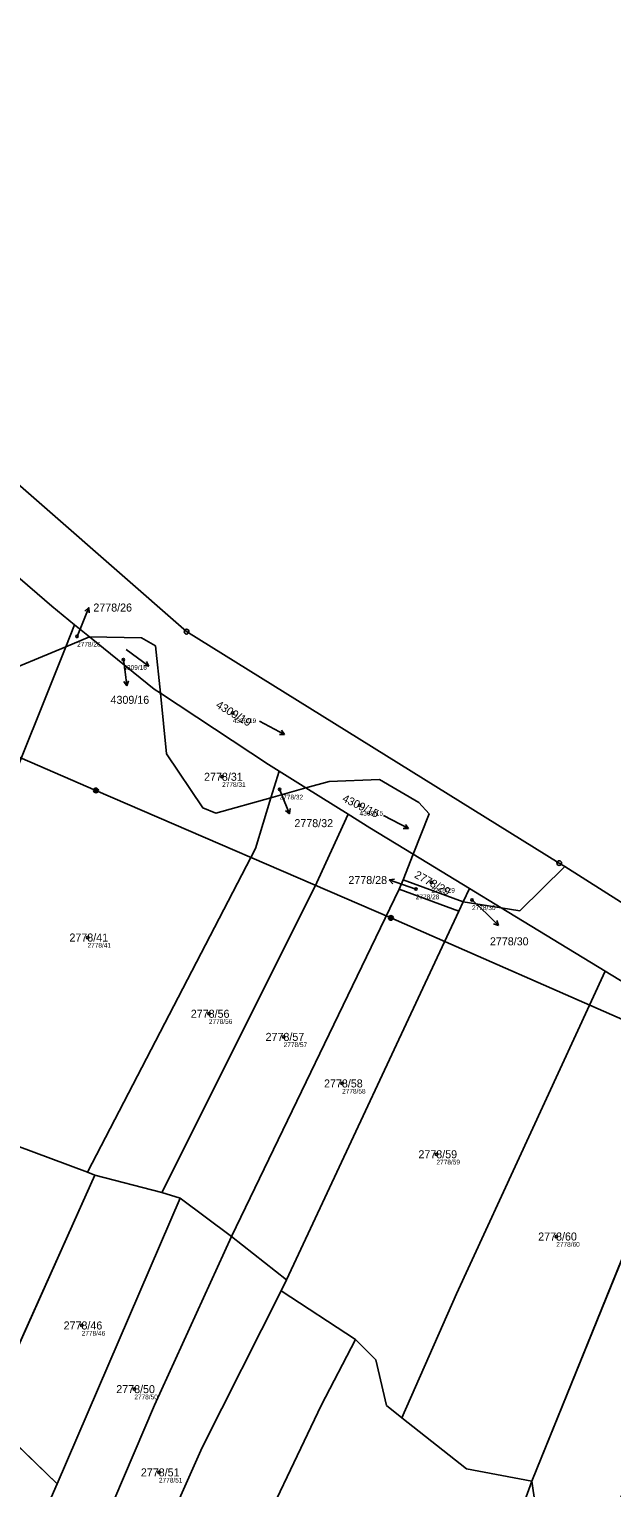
# Model space of a CAD drawing. Extents: x -739214 to -733252, y -1147612 to -1142842.
# Drawn here: x -737931.6 to -737807.7, y -1143875.8 to -1143566 of the extents above; entities that cross this region are included whole.
import ezdxf

# ---------------------------------------------------------------- set-up
doc = ezdxf.new("R2010")
doc.units = 0
for name, color, linetype in [('Definiční body', 7, 'Continuous'), ('Hranice parcel', 7, 'Continuous'), ('Parcelní čísla', 7, 'Continuous'), ('Polygon ku', 7, 'Continuous'), ('Polygon parcely', 7, 'Continuous'), ('Pop  PČ popisy', 7, 'Continuous'), ('Poz předměty', 7, 'Continuous'), ('Značky bodu BP', 7, 'Continuous'), ('Značky kultur', 7, 'Continuous')]:
    doc.layers.add(name, color=color, linetype=linetype)

msp = doc.modelspace()

# ---------------------------------------------------------------- linework, layer by layer
at = {"layer": 'Definiční body'}
for centre in [(-737921.38, -1143694.98), (-737911.54, -1143699.9), (-737888.3, -1143711.2), (-737890.55, -1143724.77), (-737878.34, -1143727.42), (-737861.34, -1143730.85), (-737846.08, -1143747.21), (-737849.38, -1143748.62), (-737837.44, -1143750.93), (-737919.16, -1143758.91), (-737893.37, -1143775.1), (-737877.47, -1143780.01), (-737865.05, -1143789.9), (-737844.99, -1143804.94), (-737819.53, -1143822.41), (-737920.4, -1143841.3), (-737909.21, -1143854.82), (-737903.98, -1143872.5)]:
    msp.add_circle(centre, 0.25, dxfattribs=at)
at = {"layer": 'Hranice parcel'}
for p, q in [((-737921.92, -1143692.48), (-737923.79, -1143697.15)), ((-737918.73, -1143695.05), (-737921.92, -1143692.48)), ((-737923.79, -1143697.15), (-737918.73, -1143695.05)), ((-737880.19, -1143729.22), (-737878.46, -1143723.58)), ((-737872.74, -1143727.14), (-737878.46, -1143723.58)), ((-737880.19, -1143729.22), (-737872.74, -1143727.14)), ((-737863.75, -1143732.74), (-737872.74, -1143727.14)), ((-737849.93, -1143741.23), (-737852.07, -1143746.67)), ((-737838, -1143748.5), (-737849.93, -1143741.23)), ((-737817.74, -1143743.85), (-737818.91, -1143743.11)), ((-737852.07, -1143746.67), (-737852.91, -1143748.61)), ((-737839.33, -1143751.32), (-737852.07, -1143746.67)), ((-737888.59, -1143822.42), (-737852.91, -1143748.61)), ((-737852.91, -1143748.61), (-737840.25, -1143753.29)), ((-737839.33, -1143751.32), (-737838, -1143748.5)), ((-737831.22, -1143752.63), (-737838, -1143748.5)), ((-737876.84, -1143831.64), (-737840.25, -1143753.29)), ((-737840.25, -1143753.29), (-737839.33, -1143751.32)), ((-737839.33, -1143751.32), (-737831.22, -1143752.63)), ((-737809.12, -1143766.09), (-737831.22, -1143752.63)), ((-737824.71, -1143874.38), (-737787.4, -1143782.35)), ((-737938.43, -1143801.56), (-737919.19, -1143808.77)), ((-737917.58, -1143809.38), (-737919.19, -1143808.77)), ((-737940.58, -1143860.49), (-737917.58, -1143809.38)), ((-737903.39, -1143813.03), (-737917.58, -1143809.38)), ((-737925.61, -1143874.9), (-737899.44, -1143814.25)), ((-737899.44, -1143814.25), (-737903.39, -1143813.03)), ((-737888.59, -1143822.42), (-737899.44, -1143814.25)), ((-737876.84, -1143831.64), (-737888.59, -1143822.42)), ((-737878.01, -1143833.96), (-737876.84, -1143831.64)), ((-737862.19, -1143844.31), (-737878.01, -1143833.96)), ((-737940.58, -1143860.49), (-737925.61, -1143874.9)), ((-737928.65, -1143881.88), (-737925.61, -1143874.9)), ((-737824.71, -1143874.38), (-737823.99, -1143879.23))]:
    msp.add_line(p, q, dxfattribs=at)
for points in [[(-737818.91, -1143743.11), (-737898.12, -1143693.95), (-737958.01, -1143641.61)], [(-737921.92, -1143692.48), (-737926.76, -1143688.57), (-737941.85, -1143675.6)], [(-737950.77, -1143690.45), (-737950.98, -1143697.05), (-737953.05, -1143698.48), (-737948.62, -1143701.34), (-737939.22, -1143703.53), (-737923.79, -1143697.15)], [(-737960.73, -1143788.45), (-737951.92, -1143767.16), (-737923.79, -1143697.15)], [(-737903.68, -1143707), (-737904.97, -1143706.15), (-737918.73, -1143695.05)], [(-737903.68, -1143707), (-737904.71, -1143696.99), (-737907.72, -1143695.27), (-737918.73, -1143695.05)], [(-737878.46, -1143723.58), (-737880.71, -1143722.18), (-737903.68, -1143707)], [(-737903.68, -1143707), (-737902.35, -1143719.93), (-737894.68, -1143731.36), (-737891.89, -1143732.49), (-737880.19, -1143729.22)], [(-737849.93, -1143741.23), (-737846.56, -1143732.67), (-737848.74, -1143730.22), (-737857.11, -1143725.34), (-737867.83, -1143725.77), (-737872.74, -1143727.14)], [(-737919.19, -1143808.77), (-737883.49, -1143740), (-737880.19, -1143729.22)], [(-737903.39, -1143813.03), (-737870.87, -1143748.16), (-737863.75, -1143732.74)], [(-737849.93, -1143741.23), (-737859.15, -1143735.61), (-737863.75, -1143732.74)], [(-737831.22, -1143752.63), (-737827.28, -1143753.26), (-737817.74, -1143743.85)], [(-737786.26, -1143764.66), (-737793.25, -1143759.3), (-737817.74, -1143743.85)], [(-737852.35, -1143860.88), (-737840.75, -1143834.61), (-737809.12, -1143766.09)], [(-737787.4, -1143782.35), (-737802.04, -1143770.4), (-737809.12, -1143766.09)], [(-737917.87, -1143888.6), (-737904.92, -1143858.24), (-737888.59, -1143822.42)], [(-737925.17, -1143950.47), (-737909.51, -1143903.41), (-737904.88, -1143890.88), (-737899.63, -1143878.03), (-737894.77, -1143867.18), (-737878.01, -1143833.96)], [(-737912.83, -1143972.23), (-737902.5, -1143935.95), (-737894.98, -1143915.17), (-737885.46, -1143891.69), (-737869.47, -1143858.28), (-737862.19, -1143844.31)], [(-737852.35, -1143860.88), (-737855.62, -1143858.29), (-737857.88, -1143848.6), (-737862.19, -1143844.31)], [(-737824.71, -1143874.38), (-737838.62, -1143871.75), (-737852.35, -1143860.88)], [(-737884.57, -1144036.42), (-737867.05, -1143991.63), (-737824.71, -1143874.38)]]:
    msp.add_lwpolyline(points, dxfattribs=at)
at = {"layer": 'Polygon ku'}
msp.add_lwpolyline([(-737793.25, -1143759.3), (-737817.74, -1143743.85), (-737818.91, -1143743.11), (-737898.12, -1143693.95), (-737958.01, -1143641.61), (-737975.6, -1143626.81), (-738003.49, -1143603.34), (-738034.3, -1143577.42), (-738049.52, -1143566), (-738053.43, -1143571), (-738057.16, -1143575.78), (-738058.74, -1143574.44), (-738068.64, -1143566.15), (-738082.35, -1143577.84), (-738147.49, -1143633.38), (-738148.8, -1143634.5), (-738163.59, -1143653.33), (-738177.47, -1143671.01)], dxfattribs=at)
at = {"layer": 'Polygon parcely'}
for points in [[(-737941.85, -1143675.6), (-737926.76, -1143688.57), (-737921.92, -1143692.48), (-737918.73, -1143695.05), (-737907.72, -1143695.27), (-737904.71, -1143696.99), (-737903.68, -1143707), (-737880.71, -1143722.18), (-737878.46, -1143723.58), (-737872.74, -1143727.14), (-737867.83, -1143725.77), (-737857.11, -1143725.34), (-737848.74, -1143730.22), (-737846.56, -1143732.67), (-737849.93, -1143741.23), (-737838, -1143748.5), (-737831.22, -1143752.63), (-737827.28, -1143753.26), (-737817.74, -1143743.85), (-737818.91, -1143743.11), (-737898.12, -1143693.95), (-737958.01, -1143641.61)], [(-737793.25, -1143759.3), (-737817.74, -1143743.85), (-737827.28, -1143753.26), (-737831.22, -1143752.63), (-737809.12, -1143766.09), (-737802.04, -1143770.4)]]:
    msp.add_lwpolyline(points, dxfattribs=at)
for points in [[(-737950.98, -1143697.05), (-737953.05, -1143698.48), (-737948.62, -1143701.34), (-737939.22, -1143703.53), (-737923.79, -1143697.15), (-737921.92, -1143692.48), (-737926.76, -1143688.57), (-737941.85, -1143675.6), (-737950.77, -1143690.45)], [(-737973.48, -1143819.67), (-737967.45, -1143809.05), (-737969.81, -1143807.21), (-737960.73, -1143788.45), (-737951.92, -1143767.16), (-737923.79, -1143697.15), (-737939.22, -1143703.53), (-737948.62, -1143701.34), (-737953.05, -1143698.48), (-737950.98, -1143697.05), (-737950.77, -1143690.45), (-737953.89, -1143694.68), (-737957.54, -1143695.82), (-737985.92, -1143749.43), (-738012.46, -1143796.5), (-737986.98, -1143804.95), (-737987.9, -1143815.69)], [(-737918.73, -1143695.05), (-737921.92, -1143692.48), (-737923.79, -1143697.15)], [(-737904.97, -1143706.15), (-737918.73, -1143695.05), (-737923.79, -1143697.15), (-737951.92, -1143767.16), (-737960.73, -1143788.45), (-737953.07, -1143789.81), (-737937.61, -1143799.79), (-737938.43, -1143801.56), (-737919.19, -1143808.77), (-737883.49, -1143740), (-737880.19, -1143729.22), (-737891.89, -1143732.49), (-737894.68, -1143731.36), (-737902.35, -1143719.93), (-737903.68, -1143707)], [(-737907.72, -1143695.27), (-737918.73, -1143695.05), (-737904.97, -1143706.15), (-737903.68, -1143707), (-737904.71, -1143696.99)], [(-737880.19, -1143729.22), (-737878.46, -1143723.58), (-737880.71, -1143722.18), (-737903.68, -1143707), (-737902.35, -1143719.93), (-737894.68, -1143731.36), (-737891.89, -1143732.49)], [(-737872.74, -1143727.14), (-737878.46, -1143723.58), (-737880.19, -1143729.22)], [(-737849.93, -1143741.23), (-737846.56, -1143732.67), (-737848.74, -1143730.22), (-737857.11, -1143725.34), (-737867.83, -1143725.77), (-737872.74, -1143727.14), (-737863.75, -1143732.74), (-737859.15, -1143735.61)], [(-737863.75, -1143732.74), (-737872.74, -1143727.14), (-737880.19, -1143729.22), (-737883.49, -1143740), (-737919.19, -1143808.77), (-737917.58, -1143809.38), (-737903.39, -1143813.03), (-737870.87, -1143748.16)], [(-737888.59, -1143822.42), (-737852.91, -1143748.61), (-737852.07, -1143746.67), (-737849.93, -1143741.23), (-737859.15, -1143735.61), (-737863.75, -1143732.74), (-737870.87, -1143748.16), (-737903.39, -1143813.03), (-737899.44, -1143814.25)], [(-737852.07, -1143746.67), (-737839.33, -1143751.32), (-737838, -1143748.5), (-737849.93, -1143741.23)], [(-737840.25, -1143753.29), (-737839.33, -1143751.32), (-737852.07, -1143746.67), (-737852.91, -1143748.61)], [(-737876.84, -1143831.64), (-737840.25, -1143753.29), (-737852.91, -1143748.61), (-737888.59, -1143822.42)], [(-737831.22, -1143752.63), (-737838, -1143748.5), (-737839.33, -1143751.32)], [(-737852.35, -1143860.88), (-737840.75, -1143834.61), (-737809.12, -1143766.09), (-737831.22, -1143752.63), (-737839.33, -1143751.32), (-737840.25, -1143753.29), (-737876.84, -1143831.64), (-737878.01, -1143833.96), (-737862.19, -1143844.31), (-737857.88, -1143848.6), (-737855.62, -1143858.29)], [(-737787.4, -1143782.35), (-737802.04, -1143770.4), (-737809.12, -1143766.09), (-737840.75, -1143834.61), (-737852.35, -1143860.88), (-737838.62, -1143871.75), (-737824.71, -1143874.38)], [(-737823.99, -1143879.23), (-737806.32, -1143879.13), (-737796.27, -1143853.12), (-737771.87, -1143795.03), (-737787.4, -1143782.35), (-737824.71, -1143874.38)], [(-737917.58, -1143809.38), (-737919.19, -1143808.77), (-737938.43, -1143801.56), (-737944.26, -1143814.1), (-737953.84, -1143832.35), (-737959.01, -1143842.75), (-737940.58, -1143860.49)], [(-737899.44, -1143814.25), (-737903.39, -1143813.03), (-737917.58, -1143809.38), (-737940.58, -1143860.49), (-737925.61, -1143874.9)], [(-737904.92, -1143858.24), (-737888.59, -1143822.42), (-737899.44, -1143814.25), (-737925.61, -1143874.9), (-737928.65, -1143881.88), (-737917.87, -1143888.6)], [(-737904.88, -1143890.88), (-737899.63, -1143878.03), (-737894.77, -1143867.18), (-737878.01, -1143833.96), (-737876.84, -1143831.64), (-737888.59, -1143822.42), (-737904.92, -1143858.24), (-737917.87, -1143888.6), (-737919.32, -1143892.38), (-737913.69, -1143898.24), (-737927.45, -1143933.51), (-737925.17, -1143950.47), (-737909.51, -1143903.41)], [(-737885.46, -1143891.69), (-737869.47, -1143858.28), (-737862.19, -1143844.31), (-737878.01, -1143833.96), (-737894.77, -1143867.18), (-737899.63, -1143878.03), (-737904.88, -1143890.88), (-737909.51, -1143903.41), (-737925.17, -1143950.47), (-737925.37, -1143960.57), (-737919.62, -1143969.52), (-737912.83, -1143972.23), (-737902.5, -1143935.95), (-737894.98, -1143915.17)], [(-737928.65, -1143881.88), (-737925.61, -1143874.9), (-737940.58, -1143860.49), (-737959.01, -1143842.75), (-737967.05, -1143864.94), (-737972.8, -1143864.99), (-737968.96, -1143878.05), (-738000.73, -1143895.41), (-738001.39, -1143905.17), (-737981.23, -1143935.79), (-737980.58, -1143953.86), (-737972.6, -1143960.6), (-737962.92, -1143964.73)], [(-737857.88, -1143848.6), (-737862.19, -1143844.31), (-737869.47, -1143858.28), (-737885.46, -1143891.69), (-737894.98, -1143915.17), (-737902.5, -1143935.95), (-737912.83, -1143972.23), (-737912.03, -1143972.55), (-737898.47, -1143962.53), (-737891.94, -1143963.09), (-737905.53, -1143996.13), (-737905.19, -1144013.46), (-737900.26, -1144026.72), (-737884.57, -1144036.42), (-737867.05, -1143991.63), (-737824.71, -1143874.38), (-737838.62, -1143871.75), (-737852.35, -1143860.88), (-737855.62, -1143858.29)], [(-737842.67, -1144053.64), (-737811.43, -1144067.17), (-737830.99, -1144056.18), (-737841.98, -1144051.08), (-737864.09, -1144043.87), (-737881.8, -1144037.55), (-737848.7, -1143948.59), (-737823.99, -1143879.23), (-737824.71, -1143874.38), (-737867.05, -1143991.63), (-737884.57, -1144036.42), (-737884.25, -1144040.98), (-737882.88, -1144041.39), (-737882.61, -1144037.94), (-737864.22, -1144045.97)]]:
    msp.add_lwpolyline(points, close=True, dxfattribs=at)
at = {"layer": 'Pop  PČ popisy'}
for p, q in [((-737920.03, -1143691.62), (-737918.91, -1143688.84)), ((-737918.91, -1143688.84), (-737919.74, -1143689.58)), ((-737918.91, -1143688.84), (-737918.82, -1143689.95)), ((-737921.38, -1143694.98), (-737920.03, -1143691.62)), ((-737911.54, -1143699.9), (-737911.19, -1143702.46)), ((-737911.19, -1143702.46), (-737910.77, -1143705.43)), ((-737910.77, -1143705.43), (-737911.41, -1143704.51)), ((-737910.77, -1143705.43), (-737910.42, -1143704.37)), ((-737878.34, -1143727.42), (-737877.33, -1143729.87)), ((-737877.33, -1143729.87), (-737876.21, -1143732.65)), ((-737876.21, -1143732.65), (-737876.12, -1143731.54)), ((-737876.21, -1143732.65), (-737877.05, -1143731.91)), ((-737855.03, -1143746.69), (-737853.92, -1143746.55)), ((-737852.19, -1143747.67), (-737855.03, -1143746.69)), ((-737855.03, -1143746.69), (-737854.24, -1143747.49)), ((-737849.38, -1143748.62), (-737852.19, -1143747.67)), ((-737837.44, -1143750.93), (-737833.97, -1143754.26)), ((-737833.97, -1143754.26), (-737831.81, -1143756.34)), ((-737831.81, -1143756.34), (-737832.88, -1143756.01)), ((-737831.81, -1143756.34), (-737832.18, -1143755.29))]:
    msp.add_line(p, q, dxfattribs=at)
at = {"layer": 'Poz předměty'}
for p, q in [((-737980.36, -1143700.49), (-737917.36, -1143727.68)), ((-737917.36, -1143727.68), (-737854.66, -1143754.75)), ((-737854.66, -1143754.75), (-737784.24, -1143785.65))]:
    msp.add_line(p, q, dxfattribs=at)
for centre, radius in [((-737917.36, -1143727.68), 0.5), ((-737917.36, -1143727.68), 0.4), ((-737917.36, -1143727.68), 0.3), ((-737917.36, -1143727.68), 0.2), ((-737917.36, -1143727.68), 0.1), ((-737854.66, -1143754.75), 0.5), ((-737854.66, -1143754.75), 0.4), ((-737854.66, -1143754.75), 0.3), ((-737854.66, -1143754.75), 0.2), ((-737854.66, -1143754.75), 0.1)]:
    msp.add_circle(centre, radius, dxfattribs=at)
at = {"layer": 'Značky bodu BP'}
for centre, radius in [((-737898.12, -1143693.95), 0.5), ((-737898.12, -1143693.95), 0.0303), ((-737818.91, -1143743.11), 0.5), ((-737818.91, -1143743.11), 0.0303)]:
    msp.add_circle(centre, radius, dxfattribs=at)
at = {"layer": 'Značky kultur'}
for p, q in [((-737910.98, -1143697.75), (-737906.12, -1143701.28)), ((-737906.12, -1143701.28), (-737906.62, -1143700.3)), ((-737906.12, -1143701.28), (-737907.21, -1143701.11)), ((-737882.59, -1143712.99), (-737877.29, -1143715.8)), ((-737877.29, -1143715.8), (-737878.39, -1143715.79)), ((-737877.29, -1143715.8), (-737877.92, -1143714.9)), ((-737856.24, -1143732.97), (-737850.94, -1143735.78)), ((-737850.94, -1143735.78), (-737852.04, -1143735.77)), ((-737850.94, -1143735.78), (-737851.57, -1143734.88))]:
    msp.add_line(p, q, dxfattribs=at)

# ---------------------------------------------------------------- texts
at = {"layer": 'Definiční body'}
for s, p in [('2778/26', (-737921.38, -1143697.14)), ('4309/16', (-737911.54, -1143702.06)), ('4309/19', (-737888.3, -1143713.36)), ('2778/31', (-737890.55, -1143726.93)), ('2778/32', (-737878.34, -1143729.58)), ('4309/15', (-737861.34, -1143733.01)), ('2778/28', (-737849.38, -1143750.78)), ('2778/29', (-737846.08, -1143749.37)), ('2778/30', (-737837.44, -1143753.09)), ('2778/41', (-737919.16, -1143761.07)), ('2778/56', (-737893.37, -1143777.26)), ('2778/57', (-737877.47, -1143782.17)), ('2778/58', (-737865.05, -1143792.06)), ('2778/59', (-737844.99, -1143807.1)), ('2778/60', (-737819.53, -1143824.57)), ('2778/46', (-737920.4, -1143843.46)), ('2778/50', (-737909.21, -1143856.98)), ('2778/51', (-737903.98, -1143874.66))]:
    msp.add_text(s, height=1, dxfattribs=at).set_placement(p)
at = {"layer": 'Parcelní čísla'}
for s, p in [('2778/26', (-737917.92, -1143689.68)), ('4309/16', (-737914.27, -1143709.28)), ('2778/31', (-737894.39, -1143725.62)), ('2778/32', (-737875.19, -1143735.47)), ('2778/28', (-737863.71, -1143747.55)), ('2778/41', (-737923, -1143759.76)), ('2778/30', (-737833.63, -1143760.57)), ('2778/56', (-737897.21, -1143775.95)), ('2778/57', (-737881.31, -1143780.86)), ('2778/58', (-737868.89, -1143790.75)), ('2778/59', (-737848.83, -1143805.79)), ('2778/60', (-737823.37, -1143823.26)), ('2778/46', (-737924.24, -1143842.15)), ('2778/50', (-737913.05, -1143855.67)), ('2778/51', (-737907.82, -1143873.35))]:
    msp.add_text(s, height=1.7, dxfattribs=at).set_placement(p)
for s, rotation, p in [('4309/19', 329, (-737892.03, -1143709.95)), ('4309/15', 334, (-737865.16, -1143729.93)), ('2778/29', 331, (-737849.85, -1143746.09))]:
    msp.add_text(s, height=1.7, rotation=rotation, dxfattribs=at).set_placement(p)

doc.saveas('drawing.dxf')
